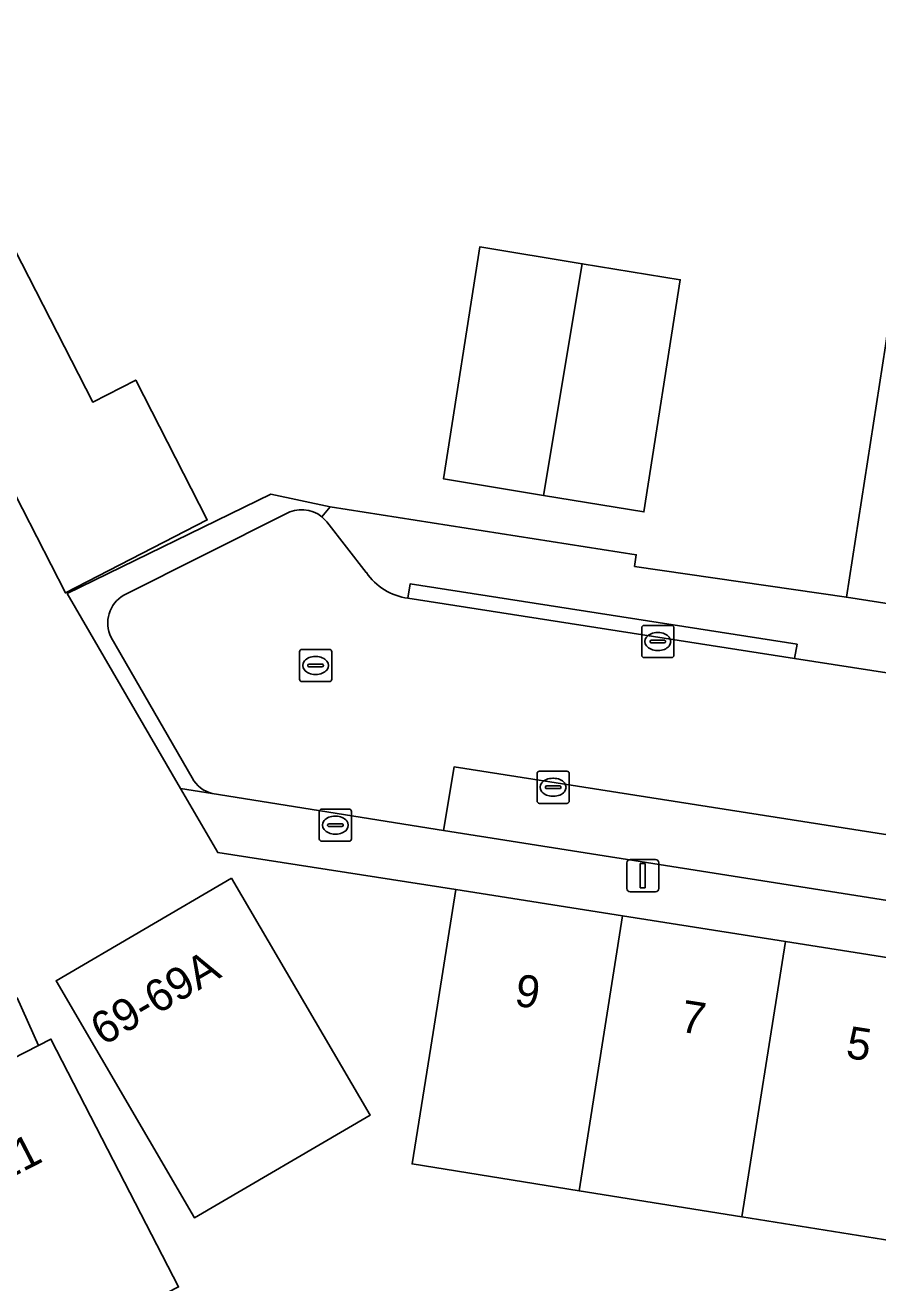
# Model space of a CAD drawing. Extents: x 160377 to 161131, y 383938 to 384853.
# Drawn here: x 161060.41 to 161086.9, y 384129.32 to 384168.41 of the extents above; entities that cross this region are included whole.
import ezdxf

# ---------------------------------------------------------------- set-up
doc = ezdxf.new("R2010")
doc.units = 0
for name, color, linetype in [('IMGEO_Brandkraan', 7, 'Continuous'), ('IMGEO_Erf', 7, 'Continuous'), ('IMGEO_Groenvoorziening', 7, 'Continuous'), ('IMGEO_Hek', 7, 'Continuous'), ('IMGEO_Kolk', 7, 'Continuous'), ('IMGEO_Lichtmast', 7, 'Continuous'), ('IMGEO_Pand', 7, 'Continuous'), ('IMGEO_Pand_nummerreeks', 7, 'Continuous'), ('IMGEO_Parkeervlak_open', 7, 'Continuous'), ('IMGEO_Rijbaan_lokaal_open', 7, 'Continuous'), ('IMGEO_Rioolput', 7, 'Continuous'), ('IMGEO_Voetpad_open', 7, 'Continuous')]:
    doc.layers.add(name, color=color, linetype=linetype)

msp = doc.modelspace()

# ---------------------------------------------------------------- linework, layer by layer
at = {"layer": 'IMGEO_Brandkraan'}
for p, q in [((161069.621, 384144.044), (161070.473, 384144.044)), ((161069.546, 384143.118), (161069.546, 384143.97)), ((161070.034, 384143.824), (161070.059, 384143.824)), ((161070.547, 384143.97), (161070.547, 384143.118)), ((161069.805, 384143.538), (161069.805, 384143.55)), ((161070.243, 384143.501), (161069.845, 384143.501)), ((161069.848, 384143.587), (161070.246, 384143.587)), ((161070.057, 384143.264), (161070.032, 384143.264)), ((161070.289, 384143.55), (161070.289, 384143.538)), ((161070.473, 384143.044), (161069.621, 384143.044))]:
    msp.add_line(p, q, dxfattribs=at)
for points in [[(161069.621, 384144.044), (161070.473, 384144.044)], [(161069.546, 384143.118), (161069.546, 384143.97)], [(161070.547, 384143.97), (161070.547, 384143.118)], [(161070.473, 384143.044), (161069.621, 384143.044)]]:
    msp.add_lwpolyline(points, dxfattribs=at)
for centre, radius, start, end in [((161069.623, 384143.968), 0.0765, 91.552, 178.448), ((161069.623, 384143.968), 0.0765, 91.552, 178.448), ((161070.471, 384143.968), 0.0765, 1.552, 88.448), ((161070.471, 384143.968), 0.0765, 1.552, 88.448), ((161069.845, 384143.547), 0.0403, 85.8775, 175.7526), ((161069.842, 384143.537), 0.0366, 178.938, 274.7102), ((161070.246, 384143.544), 0.043, 264.8664, 352.4533), ((161070.25, 384143.549), 0.0386, 1.7309, 96.639), ((161069.623, 384143.12), 0.0765, 181.552, 268.448), ((161069.623, 384143.12), 0.0765, 181.552, 268.448), ((161070.471, 384143.12), 0.0765, 271.552, 358.448), ((161070.471, 384143.12), 0.0765, 271.552, 358.448)]:
    msp.add_arc(centre, radius, start, end, dxfattribs=at)
for centre, major_axis, ratio, start_param, end_param in [((161070.033, 384143.544), (-0.387, 0.002), 0.722429, 4.712389, 7.853982), ((161070.058, 384143.544), (-0.39, 0.002), 0.717154, 1.570796, 4.712389)]:
    msp.add_ellipse(centre, major_axis=major_axis, ratio=ratio, start_param=start_param, end_param=end_param, dxfattribs=at)
at = {"layer": 'IMGEO_Erf'}
for points in [[(161056.001, 384172.656), (161058.618, 384167.589), (161057.281, 384166.906), (161057.314, 384166.843), (161059.857, 384161.874), (161062.507, 384156.694), (161063.842, 384157.377), (161066.067, 384153.03), (161061.659, 384150.763), (161059.421, 384155.115), (161054.762, 384152.73), (161052.135, 384157.863), (161049.532, 384162.95), (161050.835, 384163.615), (161050.73, 384163.819), (161048.231, 384168.689)], [(161097.878, 384128.93), (161093.027, 384129.708), (161087.853, 384130.538), (161082.675, 384131.368), (161077.616, 384132.179), (161072.431, 384133.011), (161073.008, 384136.645), (161073.786, 384141.544), (161066.393, 384142.689), (161065.235, 384144.684), (161061.717, 384150.743), (161068.045, 384153.828), (161069.879, 384153.442), (161079.394, 384151.951), (161079.339, 384151.585), (161085.922, 384150.627), (161087.141, 384158.441), (161088.027, 384164.834), (161088.56, 384164.751), (161088.919, 384167.367), (161090.882, 384167.098), (161091.388, 384170.782)], [(161060.16, 384138.173), (161060.825, 384136.697), (161061.209, 384136.894), (161063.496, 384132.448), (161065.173, 384129.188), (161060.316, 384126.688)]]:
    msp.add_lwpolyline(points, dxfattribs=at)
for points in [[(161074.533, 384161.518), (161077.718, 384160.995), (161080.76, 384160.496), (161079.634, 384153.283), (161076.515, 384153.795), (161073.408, 384154.305)], [(161066.822, 384141.894), (161071.122, 384134.527), (161065.667, 384131.342), (161061.366, 384138.709)]]:
    msp.add_lwpolyline(points, close=True, dxfattribs=at)
at = {"layer": 'IMGEO_Groenvoorziening'}
for points in [[(161069.624, 384153.129), (161069.879, 384153.442), (161068.045, 384153.828), (161061.717, 384150.743), (161065.235, 384144.684), (161066.22, 384144.526)], [(161063.478, 384150.697), (161068.489, 384153.211)], [(161065.601, 384145.015), (161063.084, 384149.377)]]:
    msp.add_lwpolyline(points, dxfattribs=at)
for centre, radius, start, end in [((161068.998, 384152.36), 0.992, 50.861, 120.8745), ((161063.97, 384149.831), 0.996, 119.6321, 207.1288), ((161066.444, 384145.445), 0.946, 207.0552, 256.3285)]:
    msp.add_arc(centre, radius, start, end, dxfattribs=at)
at = {"layer": 'IMGEO_Hek'}
for points in [[(161069.879, 384153.442), (161068.045, 384153.828), (161061.717, 384150.743)], [(161065.235, 384144.684), (161061.717, 384150.743)], [(161066.393, 384142.689), (161065.235, 384144.684)]]:
    msp.add_lwpolyline(points, dxfattribs=at)
at = {"layer": 'IMGEO_Kolk'}
for p, q in [((161079.562, 384148.825), (161079.562, 384149.677)), ((161079.637, 384149.751), (161080.489, 384149.751)), ((161080.05, 384149.531), (161080.075, 384149.531)), ((161080.563, 384149.677), (161080.563, 384148.825)), ((161079.821, 384149.245), (161079.821, 384149.257)), ((161080.259, 384149.208), (161079.861, 384149.208)), ((161079.864, 384149.294), (161080.262, 384149.294)), ((161080.305, 384149.257), (161080.305, 384149.245)), ((161080.489, 384148.751), (161079.637, 384148.751)), ((161080.073, 384148.971), (161080.048, 384148.971)), ((161076.385, 384145.221), (161077.237, 384145.221)), ((161076.31, 384144.295), (161076.31, 384145.147)), ((161076.798, 384145.001), (161076.823, 384145.001)), ((161077.311, 384145.147), (161077.311, 384144.295)), ((161076.569, 384144.715), (161076.569, 384144.727)), ((161077.007, 384144.678), (161076.609, 384144.678)), ((161076.612, 384144.764), (161077.01, 384144.764)), ((161076.821, 384144.441), (161076.796, 384144.441)), ((161077.053, 384144.727), (161077.053, 384144.715)), ((161077.237, 384144.221), (161076.385, 384144.221))]:
    msp.add_line(p, q, dxfattribs=at)
for points in [[(161079.562, 384148.825), (161079.562, 384149.677)], [(161079.637, 384149.751), (161080.489, 384149.751)], [(161080.563, 384149.677), (161080.563, 384148.825)], [(161080.489, 384148.751), (161079.637, 384148.751)], [(161076.385, 384145.221), (161077.237, 384145.221)], [(161076.31, 384144.295), (161076.31, 384145.147)], [(161077.311, 384145.147), (161077.311, 384144.295)], [(161077.237, 384144.221), (161076.385, 384144.221)]]:
    msp.add_lwpolyline(points, dxfattribs=at)
for centre, radius, start, end in [((161079.639, 384149.675), 0.0765, 91.552, 178.448), ((161079.639, 384149.675), 0.0765, 91.552, 178.448), ((161080.487, 384149.675), 0.0765, 1.552, 88.448), ((161080.487, 384149.675), 0.0765, 1.552, 88.448), ((161079.861, 384149.254), 0.0403, 85.8775, 175.7526), ((161079.858, 384149.244), 0.0366, 178.938, 274.7102), ((161080.262, 384149.251), 0.043, 264.8664, 352.4533), ((161080.266, 384149.256), 0.0386, 1.7309, 96.639), ((161079.639, 384148.827), 0.0765, 181.552, 268.448), ((161079.639, 384148.827), 0.0765, 181.552, 268.448), ((161080.487, 384148.827), 0.0765, 271.552, 358.448), ((161080.487, 384148.827), 0.0765, 271.552, 358.448), ((161076.387, 384145.145), 0.0765, 91.552, 178.448), ((161076.387, 384145.145), 0.0765, 91.552, 178.448), ((161077.235, 384145.145), 0.0765, 1.552, 88.448), ((161077.235, 384145.145), 0.0765, 1.552, 88.448), ((161076.609, 384144.724), 0.0403, 85.8775, 175.7526), ((161076.606, 384144.714), 0.0366, 178.938, 274.7102), ((161077.01, 384144.721), 0.043, 264.8664, 352.4533), ((161077.014, 384144.726), 0.0386, 1.7309, 96.639), ((161076.387, 384144.297), 0.0765, 181.552, 268.448), ((161076.387, 384144.297), 0.0765, 181.552, 268.448), ((161077.235, 384144.297), 0.0765, 271.552, 358.448), ((161077.235, 384144.297), 0.0765, 271.552, 358.448)]:
    msp.add_arc(centre, radius, start, end, dxfattribs=at)
for centre, major_axis, ratio, start_param, end_param in [((161080.049, 384149.251), (-0.387, 0.002), 0.722429, 4.712389, 7.853982), ((161080.074, 384149.251), (-0.39, 0.002), 0.717154, 1.570796, 4.712389), ((161076.797, 384144.721), (-0.387, 0.002), 0.722429, 4.712389, 7.853982), ((161076.822, 384144.721), (-0.39, 0.002), 0.717154, 1.570796, 4.712389)]:
    msp.add_ellipse(centre, major_axis=major_axis, ratio=ratio, start_param=start_param, end_param=end_param, dxfattribs=at)
at = {"layer": 'IMGEO_Lichtmast'}
for p, q in [((161079.2, 384142.474), (161079.99, 384142.474)), ((161079.99, 384142.474), (161079.2, 384142.474)), ((161079.1, 384141.574), (161079.1, 384142.374)), ((161079.1, 384142.374), (161079.1, 384141.574)), ((161080.09, 384142.374), (161080.09, 384141.574)), ((161080.09, 384141.574), (161080.09, 384142.374)), ((161079.99, 384141.474), (161079.2, 384141.474)), ((161079.2, 384141.474), (161079.99, 384141.474))]:
    msp.add_line(p, q, dxfattribs=at)
msp.add_lwpolyline([(161079.52, 384142.349), (161079.67, 384142.349), (161079.67, 384141.599), (161079.52, 384141.599), (161079.52, 384142.349)], dxfattribs=at)
for centre, start, end in [((161079.2, 384142.374), 90, 180), ((161079.2, 384142.374), 90, 180), ((161079.99, 384142.374), 0, 90), ((161079.99, 384142.374), 360, 90), ((161079.2, 384141.574), 180, 270), ((161079.2, 384141.574), 180, 270), ((161079.99, 384141.574), 270, 0), ((161079.99, 384141.574), 270, 0)]:
    msp.add_arc(centre, 0.1, start, end, dxfattribs=at)
at = {"layer": 'IMGEO_Pand'}
for points in [[(161059.857, 384161.874), (161052.135, 384157.863), (161054.762, 384152.73), (161059.421, 384155.115), (161061.659, 384150.763), (161066.067, 384153.03), (161063.842, 384157.377), (161062.507, 384156.694)], [(161076.515, 384153.795), (161077.718, 384160.995), (161074.533, 384161.518), (161073.408, 384154.305)], [(161076.515, 384153.795), (161079.634, 384153.283), (161080.76, 384160.496), (161077.718, 384160.995)], [(161111.736, 384154.723), (161087.141, 384158.441), (161085.922, 384150.627), (161106.03, 384147.493), (161108.853, 384147.053), (161110.643, 384146.774)], [(161066.822, 384141.894), (161061.366, 384138.709), (161065.667, 384131.342), (161071.122, 384134.527)], [(161078.965, 384140.727), (161073.786, 384141.544), (161073.008, 384136.645), (161072.431, 384133.011), (161077.616, 384132.179)], [(161078.965, 384140.727), (161077.616, 384132.179), (161082.675, 384131.368), (161084.026, 384139.929)], [(161087.853, 384130.538), (161089.205, 384139.113), (161084.026, 384139.929), (161082.675, 384131.368)], [(161056.35, 384134.403), (161060.316, 384126.688), (161065.173, 384129.188), (161063.496, 384132.448), (161061.209, 384136.894), (161060.825, 384136.697)]]:
    msp.add_lwpolyline(points, close=True, dxfattribs=at)
at = {"layer": 'IMGEO_Parkeervlak_open'}
msp.add_lwpolyline([(161107.726, 384139.803), (161107.757, 384140.014), (161107.152, 384140.109), (161073.733, 384145.353), (161073.41, 384143.376), (161103.429, 384138.641), (161105.406, 384138.322)], dxfattribs=at)
at = {"layer": 'IMGEO_Rijbaan_lokaal_open'}
for points in [[(161068.489, 384153.211), (161063.478, 384150.697)], [(161071.007, 384151.393), (161069.778, 384152.973), (161069.624, 384153.129)], [(161066.22, 384144.526), (161073.41, 384143.376), (161073.733, 384145.353), (161107.152, 384140.109), (161107.878, 384145.065), (161105.74, 384145.394), (161084.314, 384148.728), (161072.301, 384150.599)], [(161063.084, 384149.377), (161065.601, 384145.015)]]:
    msp.add_lwpolyline(points, dxfattribs=at)
for centre, radius, start, end in [((161068.998, 384152.36), 0.992, 50.861, 120.8745), ((161072.55, 384152.456), 1.873, 214.5603, 262.3731), ((161063.97, 384149.831), 0.996, 119.6321, 207.1288), ((161066.444, 384145.445), 0.946, 207.0552, 256.3285)]:
    msp.add_arc(centre, radius, start, end, dxfattribs=at)
at = {"layer": 'IMGEO_Rioolput'}
for p, q in [((161068.932, 384148.082), (161068.932, 384148.934)), ((161069.007, 384149.008), (161069.859, 384149.008)), ((161069.42, 384148.788), (161069.445, 384148.788)), ((161069.933, 384148.934), (161069.933, 384148.082)), ((161069.191, 384148.502), (161069.191, 384148.514)), ((161069.629, 384148.465), (161069.231, 384148.465)), ((161069.234, 384148.551), (161069.632, 384148.551)), ((161069.675, 384148.514), (161069.675, 384148.502)), ((161069.859, 384148.008), (161069.007, 384148.008)), ((161069.443, 384148.228), (161069.418, 384148.228))]:
    msp.add_line(p, q, dxfattribs=at)
for points in [[(161068.932, 384148.082), (161068.932, 384148.934)], [(161069.007, 384149.008), (161069.859, 384149.008)], [(161069.933, 384148.934), (161069.933, 384148.082)], [(161069.859, 384148.008), (161069.007, 384148.008)]]:
    msp.add_lwpolyline(points, dxfattribs=at)
for centre, radius, start, end in [((161069.009, 384148.932), 0.0765, 91.552, 178.448), ((161069.009, 384148.932), 0.0765, 91.552, 178.448), ((161069.857, 384148.932), 0.0765, 1.552, 88.448), ((161069.857, 384148.932), 0.0765, 1.552, 88.448), ((161069.231, 384148.511), 0.0403, 85.8775, 175.7526), ((161069.228, 384148.501), 0.0366, 178.938, 274.7102), ((161069.632, 384148.508), 0.043, 264.8664, 352.4533), ((161069.636, 384148.513), 0.0386, 1.7309, 96.639), ((161069.009, 384148.084), 0.0765, 181.552, 268.448), ((161069.009, 384148.084), 0.0765, 181.552, 268.448), ((161069.857, 384148.084), 0.0765, 271.552, 358.448), ((161069.857, 384148.084), 0.0765, 271.552, 358.448)]:
    msp.add_arc(centre, radius, start, end, dxfattribs=at)
for centre, major_axis, ratio, start_param, end_param in [((161069.419, 384148.508), (-0.387, 0.002), 0.722429, 4.712389, 7.853982), ((161069.444, 384148.508), (-0.39, 0.002), 0.717154, 1.570796, 4.712389)]:
    msp.add_ellipse(centre, major_axis=major_axis, ratio=ratio, start_param=start_param, end_param=end_param, dxfattribs=at)
at = {"layer": 'IMGEO_Voetpad_open'}
for points in [[(161000.949, 384238.997), (161008.117, 384221.66), (161009.493, 384218.333), (161009.505, 384218.303), (161011.739, 384212.907), (161011.935, 384212.434), (161021.323, 384189.711), (161024.34, 384182.407), (161032.625, 384166.23), (161032.918, 384165.659), (161036.448, 384158.766), (161044.85, 384142.402), (161046.716, 384138.743), (161047.633, 384136.971), (161047.664, 384136.926), (161050.415, 384131.358), (161051.315, 384131.821), (161056.35, 384134.403), (161060.825, 384136.697), (161060.16, 384138.173), (161053.854, 384135.006)], [(161085.922, 384150.627), (161079.339, 384151.585), (161079.394, 384151.951), (161069.879, 384153.442), (161069.624, 384153.129), (161069.778, 384152.973), (161071.007, 384151.393)], [(161072.301, 384150.599), (161072.373, 384151.049), (161084.389, 384149.166), (161084.314, 384148.728), (161105.74, 384145.394), (161106.03, 384147.493), (161085.922, 384150.627)], [(161105.406, 384138.322), (161103.429, 384138.641), (161073.41, 384143.376), (161066.22, 384144.526), (161065.235, 384144.684), (161066.393, 384142.689), (161073.786, 384141.544), (161078.965, 384140.727), (161084.026, 384139.929), (161089.205, 384139.113), (161094.38, 384138.297), (161103.573, 384136.847), (161107.133, 384136.286), (161107.726, 384139.803)]]:
    msp.add_lwpolyline(points, dxfattribs=at)
msp.add_lwpolyline([(161084.314, 384148.728), (161084.389, 384149.166), (161072.373, 384151.049), (161072.301, 384150.599)], close=True, dxfattribs=at)
msp.add_arc((161072.55, 384152.456), 1.873, 214.5603, 262.3731, dxfattribs=at)

# ---------------------------------------------------------------- texts
at = {"layer": 'IMGEO_Pand_nummerreeks'}
for s, rotation, p in [('69-69A', 30.2751, (161062.828, 384136.668)), ('9', 351.0401, (161075.578, 384137.941)), ('7', 351.0401, (161080.726, 384137.129)), ('5', 351.0401, (161085.875, 384136.317)), ('11', 27.1458, (161059.679, 384132.424))]:
    msp.add_text(s, height=1, rotation=rotation, dxfattribs=at).set_placement(p)

doc.saveas('drawing.dxf')
